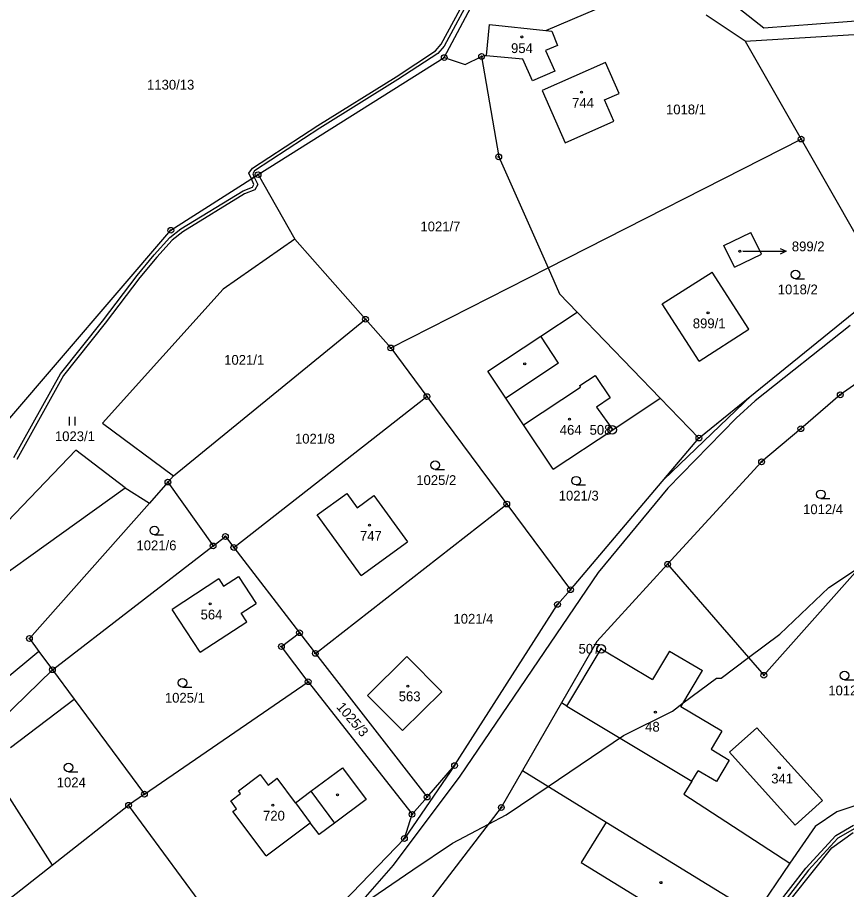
# Model space of a CAD drawing. Extents: x -439246 to -433691, y -1130252 to -1121148.
# Drawn here: x -437967.4 to -437823.2, y -1124120.8 to -1123969.1 of the extents above; entities that cross this region are included whole.
import ezdxf

# ---------------------------------------------------------------- set-up
doc = ezdxf.new("R2010")
doc.units = 0
for name, color, linetype in [('Vrstva 1', 7, 'Continuous'), ('Vrstva 16', 7, 'Continuous'), ('Vrstva 17', 7, 'Continuous'), ('Vrstva 18', 7, 'Continuous'), ('Vrstva 19', 7, 'Continuous'), ('Vrstva 24', 7, 'Continuous'), ('Vrstva 25', 7, 'Continuous'), ('Vrstva 3', 7, 'Continuous'), ('Vrstva 30', 7, 'Continuous'), ('Vrstva 37', 7, 'Continuous'), ('Vrstva 4', 7, 'Continuous'), ('Vrstva 52', 7, 'Continuous')]:
    doc.layers.add(name, color=color, linetype=linetype)

msp = doc.modelspace()

# ---------------------------------------------------------------- linework, layer by layer
at = {"layer": 'Vrstva 1'}
for p, q in [((-437875.48, -1123971.44), (-437852.11, -1123961.44)), ((-437893.15, -1123976.13), (-437885.79, -1123962.29)), ((-437885.82, -1123975.74), (-437885.26, -1123970.4)), ((-437885.26, -1123970.4), (-437875.48, -1123971.44)), ((-437875.48, -1123971.44), (-437874.46, -1123971.55)), ((-437874.46, -1123971.55), (-437873.44, -1123974.03)), ((-437873.44, -1123974.03), (-437875.54, -1123974.87)), ((-437875.54, -1123974.87), (-437873.93, -1123978.49)), ((-437925.52, -1123996.49), (-437893.15, -1123976.13)), ((-437893.15, -1123976.13), (-437889.48, -1123977.31)), ((-437885.82, -1123975.74), (-437886.65, -1123975.93)), ((-437885.83, -1123975.82), (-437885.82, -1123975.74)), ((-437879.5, -1123976.41), (-437885.83, -1123975.82)), ((-437877.81, -1123980.2), (-437879.5, -1123976.41)), ((-437873.93, -1123978.49), (-437877.81, -1123980.2)), ((-437940.69, -1124006.16), (-437925.52, -1123996.49)), ((-437925.52, -1123996.49), (-437919.12, -1124007.7)), ((-437969.37, -1124039.64), (-437940.69, -1124006.16)), ((-437916.34, -1124103.73), (-437910.84, -1124099.63)), ((-437910.84, -1124099.63), (-437906.72, -1124105.14)), ((-437919.01, -1124105.74), (-437922.22, -1124101.47)), ((-437919.01, -1124105.74), (-437916.34, -1124103.73)), ((-437906.72, -1124105.14), (-437912.2, -1124109.25)), ((-437914.88, -1124111.25), (-437916.43, -1124109.19)), ((-437912.2, -1124109.25), (-437914.88, -1124111.25))]:
    msp.add_line(p, q, dxfattribs=at)
for points in [[(-437846.28, -1123964.03), (-437837.59, -1123970.97)], [(-437840.83, -1123973.26), (-437847.59, -1123968.74)], [(-437837.59, -1123970.97), (-437819.27, -1123969.56)], [(-437840.83, -1123973.26), (-437818.09, -1123971.9)], [(-437840.83, -1123973.26), (-437831.1, -1123990.3)], [(-437889.48, -1123977.31), (-437886.65, -1123975.93)], [(-437886.65, -1123975.93), (-437883.68, -1123993.39)], [(-437865.08, -1123976.97), (-437876.11, -1123981.83)], [(-437862.71, -1123982.37), (-437865.08, -1123976.97)], [(-437876.11, -1123981.83), (-437872.1, -1123990.94)], [(-437865.27, -1123983.5), (-437862.71, -1123982.37)], [(-437863.64, -1123987.21), (-437865.27, -1123983.5)], [(-437872.1, -1123990.94), (-437863.64, -1123987.21)], [(-437875.1, -1124012.7), (-437831.1, -1123990.3)], [(-437831.1, -1123990.3), (-437816.41, -1124016)], [(-437883.68, -1123993.39), (-437875.1, -1124012.7)], [(-437844.53, -1124008.82), (-437839.85, -1124006.54)], [(-437838.01, -1124010.32), (-437839.85, -1124006.54)], [(-437919.12, -1124007.7), (-437931.6, -1124016.38)], [(-437919.12, -1124007.7), (-437906.84, -1124021.64)], [(-437842.68, -1124012.6), (-437844.53, -1124008.82)], [(-437842.68, -1124012.6), (-437838.01, -1124010.32)], [(-437902.45, -1124026.63), (-437875.1, -1124012.7)], [(-437875.1, -1124012.7), (-437873.1, -1124017.19)], [(-437855.23, -1124018.97), (-437846.57, -1124013.42)], [(-437840.19, -1124023.36), (-437846.57, -1124013.42)], [(-437848.87, -1124042.29), (-437816.41, -1124016)], [(-437931.6, -1124016.38), (-437952.54, -1124039.71)], [(-437873.1, -1124017.19), (-437870.02, -1124020.39)], [(-437797.96, -1124016.34), (-437824.28, -1124034.78)], [(-437848.85, -1124028.91), (-437855.23, -1124018.97)], [(-437876.36, -1124024.59), (-437870.02, -1124020.39)], [(-437870.02, -1124020.39), (-437855.58, -1124035.35)], [(-437940.2, -1124048.84), (-437906.84, -1124021.64)], [(-437906.84, -1124021.64), (-437902.45, -1124026.63)], [(-437848.85, -1124028.91), (-437840.19, -1124023.36)], [(-437822.57, -1124022.74), (-437839.06, -1124035.8)], [(-437885.54, -1124030.68), (-437876.36, -1124024.59)], [(-437902.45, -1124026.63), (-437896.16, -1124035.09)], [(-437882.44, -1124035.35), (-437885.54, -1124030.68)], [(-437929.73, -1124061.33), (-437896.16, -1124035.09)], [(-437896.16, -1124035.09), (-437882.28, -1124053.77)], [(-437879.34, -1124040.01), (-437882.44, -1124035.35)], [(-437863.86, -1124040.84), (-437855.58, -1124035.35)], [(-437855.58, -1124035.35), (-437848.87, -1124042.29)], [(-437839.06, -1124035.8), (-437842.41, -1124038.83)], [(-437824.28, -1124034.78), (-437831.15, -1124040.68)], [(-437842.41, -1124038.83), (-437854.28, -1124050.99)], [(-437952.54, -1124039.71), (-437940.2, -1124048.84)], [(-437874.23, -1124047.72), (-437879.34, -1124040.01)], [(-437874.23, -1124047.72), (-437863.86, -1124040.84)], [(-437831.15, -1124040.68), (-437837.96, -1124046.43)], [(-437871.19, -1124068.68), (-437848.87, -1124042.29)], [(-437957.18, -1124044.39), (-437975.8, -1124063.77)], [(-437948.62, -1124050.94), (-437957.18, -1124044.39)], [(-437854.3, -1124064.25), (-437837.96, -1124046.43)], [(-437940.2, -1124048.84), (-437941.19, -1124049.96)], [(-437984.55, -1124076.7), (-437948.62, -1124050.94)], [(-437948.62, -1124050.94), (-437944.42, -1124053.61)], [(-437941.19, -1124049.96), (-437944.42, -1124053.61)], [(-437941.19, -1124049.96), (-437933.34, -1124061.06)], [(-437854.28, -1124050.99), (-437866.39, -1124065.7)], [(-437915.22, -1124055.64), (-437910.08, -1124051.92)], [(-437910.08, -1124051.92), (-437908.27, -1124054.41)], [(-437908.27, -1124054.41), (-437905.36, -1124052.3)], [(-437905.36, -1124052.3), (-437899.56, -1124060.35)], [(-437944.42, -1124053.61), (-437965.27, -1124077.16)], [(-437915.56, -1124079.74), (-437882.28, -1124053.77)], [(-437882.28, -1124053.77), (-437871.19, -1124068.68)], [(-437907.59, -1124066.17), (-437915.22, -1124055.64)], [(-437837.58, -1124083.54), (-437815.15, -1124058.33)], [(-437933.34, -1124061.06), (-437931.2, -1124059.42)], [(-437931.2, -1124059.42), (-437929.73, -1124061.33)], [(-437961.27, -1124082.58), (-437933.34, -1124061.06)], [(-437929.73, -1124061.33), (-437918.31, -1124076.15)], [(-437907.59, -1124066.17), (-437899.56, -1124060.35)], [(-437854.3, -1124064.25), (-437866.6, -1124077.67)], [(-437854.3, -1124064.25), (-437837.58, -1124083.54)], [(-437931.52, -1124068.05), (-437928.92, -1124066.36)], [(-437928.92, -1124066.36), (-437925.86, -1124071.05)], [(-437866.39, -1124065.7), (-437890.41, -1124101.11)], [(-437932.34, -1124066.8), (-437940.46, -1124072.1)], [(-437932.34, -1124066.8), (-437931.52, -1124068.05)], [(-437873.46, -1124071.22), (-437871.19, -1124068.68)], [(-437935.6, -1124079.55), (-437940.46, -1124072.1)], [(-437928.46, -1124072.74), (-437925.86, -1124071.05)], [(-437891.35, -1124099.25), (-437873.46, -1124071.22)], [(-437927.48, -1124074.25), (-437928.46, -1124072.74)], [(-437935.6, -1124079.55), (-437927.48, -1124074.25)], [(-437921.46, -1124078.54), (-437918.31, -1124076.15)], [(-437918.31, -1124076.15), (-437915.56, -1124079.74)], [(-437965.27, -1124077.16), (-437963.63, -1124079.39)], [(-437866.6, -1124077.67), (-437872.75, -1124088.36)], [(-437963.63, -1124079.39), (-437994.73, -1124105.23)], [(-437963.63, -1124079.39), (-437961.27, -1124082.58)], [(-437916.8, -1124084.67), (-437921.46, -1124078.54)], [(-437915.56, -1124079.74), (-437896.13, -1124104.73)], [(-437871.81, -1124088.92), (-437865.86, -1124078.93)], [(-437865.86, -1124078.93), (-437856.91, -1124084.26)], [(-437853.99, -1124079.35), (-437856.91, -1124084.26)], [(-437853.99, -1124079.35), (-437848.27, -1124082.73)], [(-437906.48, -1124087.07), (-437899.66, -1124080.26)], [(-437899.66, -1124080.26), (-437893.57, -1124086.42)], [(-437993.22, -1124113.66), (-437961.27, -1124082.58)], [(-437961.27, -1124082.58), (-437957.47, -1124087.73)], [(-437852, -1124089.04), (-437848.27, -1124082.73)], [(-437945.28, -1124104.23), (-437916.8, -1124084.67)], [(-437916.8, -1124084.67), (-437898.75, -1124107.73)], [(-437906.48, -1124087.07), (-437900.38, -1124093.18)], [(-437900.38, -1124093.18), (-437893.57, -1124086.42)], [(-437968.55, -1124096.13), (-437957.47, -1124087.73)], [(-437957.47, -1124087.73), (-437945.28, -1124104.23)], [(-437872.75, -1124088.36), (-437879.53, -1124100.13)], [(-437871.81, -1124088.92), (-437872.75, -1124088.36)], [(-437844.87, -1124093.25), (-437852, -1124089.04)], [(-437844.87, -1124093.25), (-437846.74, -1124096.42)], [(-437843.56, -1124096.91), (-437838.8, -1124092.68)], [(-437838.8, -1124092.68), (-437827.37, -1124105.34)], [(-437846.74, -1124096.42), (-437843.58, -1124098.29)], [(-437832.13, -1124109.62), (-437843.56, -1124096.91)], [(-437896.13, -1124104.73), (-437891.35, -1124099.25)], [(-437843.58, -1124098.29), (-437845.8, -1124102.03)], [(-437971.62, -1124100.43), (-437961.34, -1124116.59)], [(-437928.92, -1124103.62), (-437925.16, -1124100.8)], [(-437925.16, -1124100.8), (-437923.78, -1124102.64)], [(-437890.41, -1124101.11), (-437902.03, -1124116.58)], [(-437879.53, -1124100.13), (-437883.22, -1124106.54)], [(-437879.53, -1124100.13), (-437865, -1124109.07)], [(-437850.08, -1124101.94), (-437849, -1124100.14)], [(-437845.8, -1124102.03), (-437849, -1124100.14)], [(-437923.78, -1124102.64), (-437922.22, -1124101.47)], [(-437850.08, -1124101.94), (-437851.46, -1124104.24)], [(-437811.05, -1124102.64), (-437824.87, -1124107.27)], [(-437945.28, -1124104.23), (-437948.03, -1124106.15)], [(-437930.28, -1124105.39), (-437928.56, -1124104.1)], [(-437928.56, -1124104.1), (-437928.92, -1124103.62)], [(-437851.46, -1124104.24), (-437833.04, -1124116.25)], [(-437929.26, -1124106.75), (-437930.28, -1124105.39)], [(-437898.75, -1124107.73), (-437896.13, -1124104.73)], [(-437827.37, -1124105.34), (-437832.13, -1124109.62)], [(-437961.34, -1124116.59), (-437948.03, -1124106.15)], [(-437926.56, -1124135.35), (-437948.03, -1124106.15)], [(-437929.9, -1124107.23), (-437929.26, -1124106.75)], [(-437924.11, -1124114.95), (-437929.9, -1124107.23)], [(-437883.22, -1124106.54), (-437900.07, -1124128.46)], [(-437824.87, -1124107.27), (-437828.65, -1124109.82)], [(-437900.08, -1124111.93), (-437898.75, -1124107.73)], [(-437924.11, -1124114.95), (-437916.43, -1124109.19)], [(-437865, -1124109.07), (-437869.33, -1124116.12)], [(-437828.65, -1124109.82), (-437833.04, -1124116.25)], [(-437825.76, -1124113.54), (-437822.03, -1124110.9)], [(-437900.08, -1124111.93), (-437912.21, -1124124.57)], [(-437836.01, -1124126.42), (-437825.76, -1124113.54)], [(-437869.33, -1124116.12), (-437851.87, -1124126.86)], [(-437833.04, -1124116.25), (-437839.05, -1124125.04)], [(-437976.91, -1124128.81), (-437961.34, -1124116.59)], [(-437902.03, -1124116.58), (-437907.32, -1124122.59)]]:
    msp.add_lwpolyline(points, dxfattribs=at)
at = {"layer": 'Vrstva 16'}
msp.add_line((-437836.71, -1124009.82), (-437833.71, -1124009.82), dxfattribs=at)
for points in [[(-437841.21, -1124009.82), (-437836.71, -1124009.82)], [(-437834.71, -1124009.32), (-437833.71, -1124009.82), (-437834.71, -1124010.32)]]:
    msp.add_lwpolyline(points, dxfattribs=at)
at = {"layer": 'Vrstva 24'}
for centre, radius in [((-437893.15, -1123976.13), 0.5), ((-437893.15, -1123976.13), 0.1), ((-437886.65, -1123975.93), 0.5), ((-437886.65, -1123975.93), 0.1), ((-437831.1, -1123990.3), 0.5), ((-437831.1, -1123990.3), 0.1), ((-437883.68, -1123993.39), 0.5), ((-437883.68, -1123993.39), 0.1), ((-437925.52, -1123996.49), 0.5), ((-437925.52, -1123996.49), 0.1), ((-437940.69, -1124006.16), 0.5), ((-437940.69, -1124006.16), 0.1), ((-437906.84, -1124021.64), 0.5), ((-437906.84, -1124021.64), 0.1), ((-437902.45, -1124026.63), 0.5), ((-437902.45, -1124026.63), 0.1), ((-437824.28, -1124034.78), 0.5), ((-437896.16, -1124035.09), 0.5), ((-437896.16, -1124035.09), 0.1), ((-437824.28, -1124034.78), 0.1), ((-437863.95, -1124040.87), 0.75), ((-437831.15, -1124040.68), 0.5), ((-437831.15, -1124040.68), 0.1), ((-437863.95, -1124040.87), 0.1), ((-437848.87, -1124042.29), 0.5), ((-437848.87, -1124042.29), 0.1), ((-437837.96, -1124046.43), 0.5), ((-437837.96, -1124046.43), 0.1), ((-437941.19, -1124049.96), 0.5), ((-437941.19, -1124049.96), 0.1), ((-437882.28, -1124053.77), 0.5), ((-437882.28, -1124053.77), 0.1), ((-437931.2, -1124059.42), 0.5), ((-437931.2, -1124059.42), 0.1), ((-437933.34, -1124061.06), 0.5), ((-437933.34, -1124061.06), 0.1), ((-437929.73, -1124061.33), 0.5), ((-437929.73, -1124061.33), 0.1), ((-437854.3, -1124064.25), 0.5), ((-437854.3, -1124064.25), 0.1), ((-437871.19, -1124068.68), 0.5), ((-437871.19, -1124068.68), 0.1), ((-437873.46, -1124071.22), 0.5), ((-437873.46, -1124071.22), 0.1), ((-437965.27, -1124077.16), 0.5), ((-437918.31, -1124076.15), 0.5), ((-437918.31, -1124076.15), 0.1), ((-437965.27, -1124077.16), 0.1), ((-437921.46, -1124078.54), 0.5), ((-437921.46, -1124078.54), 0.1), ((-437865.86, -1124078.94), 0.75), ((-437915.56, -1124079.74), 0.5), ((-437915.56, -1124079.74), 0.1), ((-437865.86, -1124078.94), 0.1), ((-437961.27, -1124082.58), 0.5), ((-437961.27, -1124082.58), 0.1), ((-437837.58, -1124083.54), 0.5), ((-437916.8, -1124084.67), 0.5), ((-437837.58, -1124083.54), 0.1), ((-437916.8, -1124084.67), 0.1), ((-437891.35, -1124099.25), 0.5), ((-437891.35, -1124099.25), 0.1), ((-437945.28, -1124104.23), 0.5), ((-437945.28, -1124104.23), 0.1), ((-437896.13, -1124104.73), 0.5), ((-437948.03, -1124106.15), 0.5), ((-437896.13, -1124104.73), 0.1), ((-437948.03, -1124106.15), 0.1), ((-437898.75, -1124107.73), 0.5), ((-437883.22, -1124106.54), 0.5), ((-437883.22, -1124106.54), 0.1), ((-437898.75, -1124107.73), 0.1), ((-437900.08, -1124111.93), 0.5), ((-437900.08, -1124111.93), 0.1)]:
    msp.add_circle(centre, radius, dxfattribs=at)
at = {"layer": 'Vrstva 25'}
for p, q in [((-437832.09, -1124014.6), (-437830.49, -1124014.6)), ((-437958.29, -1124040.13), (-437958.29, -1124038.63)), ((-437957.29, -1124040.13), (-437957.29, -1124038.63)), ((-437894.73, -1124047.76), (-437893.13, -1124047.76)), ((-437870.19, -1124050.46), (-437868.59, -1124050.46)), ((-437827.68, -1124052.83), (-437826.08, -1124052.83)), ((-437943.55, -1124059.11), (-437941.95, -1124059.11)), ((-437823.54, -1124084.34), (-437821.94, -1124084.34)), ((-437938.66, -1124085.61), (-437937.06, -1124085.61)), ((-437958.46, -1124100.33), (-437956.86, -1124100.33))]:
    msp.add_line(p, q, dxfattribs=at)
for centre, radius in [((-437879.65, -1123972.55), 0.175), ((-437869.27, -1123982.16), 0.175), ((-437841.77, -1124009.82), 0.175), ((-437832.09, -1124013.85), 0.75), ((-437847.28, -1124020.5), 0.175), ((-437879.16, -1124029.41), 0.175), ((-437871.38, -1124039.02), 0.175), ((-437894.73, -1124047.01), 0.75), ((-437870.19, -1124049.71), 0.75), ((-437827.68, -1124052.08), 0.75), ((-437943.55, -1124058.36), 0.75), ((-437906.15, -1124057.46), 0.175), ((-437933.84, -1124071.14), 0.175), ((-437823.54, -1124083.59), 0.75), ((-437938.66, -1124084.86), 0.75), ((-437899.47, -1124085.45), 0.175), ((-437856.44, -1124089.98), 0.175), ((-437958.46, -1124099.58), 0.75), ((-437834.89, -1124099.66), 0.175), ((-437911.69, -1124104.36), 0.175), ((-437922.95, -1124106.12), 0.175), ((-437855.46, -1124119.61), 0.175)]:
    msp.add_circle(centre, radius, dxfattribs=at)
at = {"layer": 'Vrstva 3'}
for points in [[(-437885.82, -1123975.74), (-437885.26, -1123970.4)], [(-437885.26, -1123970.4), (-437875.48, -1123971.44)], [(-437875.48, -1123971.44), (-437874.46, -1123971.55)], [(-437874.46, -1123971.55), (-437873.44, -1123974.03)], [(-437873.44, -1123974.03), (-437875.54, -1123974.87)], [(-437875.54, -1123974.87), (-437873.93, -1123978.49)], [(-437885.83, -1123975.82), (-437885.82, -1123975.74)], [(-437879.5, -1123976.41), (-437885.83, -1123975.82)], [(-437877.81, -1123980.2), (-437879.5, -1123976.41)], [(-437865.08, -1123976.97), (-437876.11, -1123981.83)], [(-437862.71, -1123982.37), (-437865.08, -1123976.97)], [(-437873.93, -1123978.49), (-437877.81, -1123980.2)], [(-437876.11, -1123981.83), (-437872.1, -1123990.94)], [(-437865.27, -1123983.5), (-437862.71, -1123982.37)], [(-437863.64, -1123987.21), (-437865.27, -1123983.5)], [(-437872.1, -1123990.94), (-437863.64, -1123987.21)], [(-437844.53, -1124008.82), (-437839.85, -1124006.54)], [(-437838.01, -1124010.32), (-437839.85, -1124006.54)], [(-437842.68, -1124012.6), (-437844.53, -1124008.82)], [(-437842.68, -1124012.6), (-437838.01, -1124010.32)], [(-437855.23, -1124018.97), (-437846.57, -1124013.42)], [(-437840.19, -1124023.36), (-437846.57, -1124013.42)], [(-437848.85, -1124028.91), (-437855.23, -1124018.97)], [(-437848.85, -1124028.91), (-437840.19, -1124023.36)], [(-437869.59, -1124033.18), (-437866.89, -1124031.39)], [(-437866.89, -1124031.39), (-437864.29, -1124035.3)], [(-437879.34, -1124040.01), (-437869.43, -1124033.43)], [(-437869.43, -1124033.43), (-437869.59, -1124033.18)], [(-437864.29, -1124035.3), (-437866.7, -1124036.9)], [(-437866.7, -1124036.9), (-437863.86, -1124040.84)], [(-437874.23, -1124047.72), (-437879.34, -1124040.01)], [(-437874.23, -1124047.72), (-437863.86, -1124040.84)], [(-437915.22, -1124055.64), (-437910.08, -1124051.92)], [(-437910.08, -1124051.92), (-437908.27, -1124054.41)], [(-437908.27, -1124054.41), (-437905.36, -1124052.3)], [(-437905.36, -1124052.3), (-437899.56, -1124060.35)], [(-437907.59, -1124066.17), (-437915.22, -1124055.64)], [(-437907.59, -1124066.17), (-437899.56, -1124060.35)], [(-437931.52, -1124068.05), (-437928.92, -1124066.36)], [(-437928.92, -1124066.36), (-437925.86, -1124071.05)], [(-437932.34, -1124066.8), (-437940.46, -1124072.1)], [(-437932.34, -1124066.8), (-437931.52, -1124068.05)], [(-437935.6, -1124079.55), (-437940.46, -1124072.1)], [(-437928.46, -1124072.74), (-437925.86, -1124071.05)], [(-437927.48, -1124074.25), (-437928.46, -1124072.74)], [(-437935.6, -1124079.55), (-437927.48, -1124074.25)], [(-437871.81, -1124088.92), (-437865.86, -1124078.93)], [(-437865.86, -1124078.93), (-437856.91, -1124084.26)], [(-437853.99, -1124079.35), (-437856.91, -1124084.26)], [(-437853.99, -1124079.35), (-437848.27, -1124082.73)], [(-437906.48, -1124087.07), (-437899.66, -1124080.26)], [(-437899.66, -1124080.26), (-437893.57, -1124086.42)], [(-437852, -1124089.04), (-437848.27, -1124082.73)], [(-437906.48, -1124087.07), (-437900.38, -1124093.18)], [(-437900.38, -1124093.18), (-437893.57, -1124086.42)], [(-437871.81, -1124088.92), (-437850.08, -1124101.94)], [(-437844.87, -1124093.25), (-437852, -1124089.04)], [(-437844.87, -1124093.25), (-437846.74, -1124096.42)], [(-437843.56, -1124096.91), (-437838.8, -1124092.68)], [(-437838.8, -1124092.68), (-437827.37, -1124105.34)], [(-437846.74, -1124096.42), (-437843.58, -1124098.29)], [(-437832.13, -1124109.62), (-437843.56, -1124096.91)], [(-437843.58, -1124098.29), (-437845.8, -1124102.03)], [(-437928.92, -1124103.62), (-437925.16, -1124100.8)], [(-437925.16, -1124100.8), (-437923.78, -1124102.64)], [(-437850.08, -1124101.94), (-437849, -1124100.14)], [(-437845.8, -1124102.03), (-437849, -1124100.14)], [(-437923.78, -1124102.64), (-437922.22, -1124101.47)], [(-437919.01, -1124105.74), (-437922.22, -1124101.47)], [(-437930.28, -1124105.39), (-437928.56, -1124104.1)], [(-437928.56, -1124104.1), (-437928.92, -1124103.62)], [(-437929.26, -1124106.75), (-437930.28, -1124105.39)], [(-437919.01, -1124105.74), (-437916.43, -1124109.19)], [(-437827.37, -1124105.34), (-437832.13, -1124109.62)], [(-437929.9, -1124107.23), (-437929.26, -1124106.75)], [(-437924.11, -1124114.95), (-437929.9, -1124107.23)], [(-437924.11, -1124114.95), (-437916.43, -1124109.19)]]:
    msp.add_lwpolyline(points, dxfattribs=at)
at = {"layer": 'Vrstva 30'}
for points in [[(-437887.66, -1123963.9), (-437893.17, -1123974.14), (-437894.26, -1123975.41), (-437901.21, -1123979.97), (-437914.8, -1123988.43), (-437926.11, -1123995.84), (-437926.43, -1123996.32), (-437926.17, -1123996.9), (-437926.67, -1123997.23), (-437927.1, -1123996.26), (-437926.49, -1123995.38), (-437915.12, -1123987.93), (-437901.53, -1123979.47), (-437894.66, -1123974.95), (-437893.67, -1123973.8), (-437888.16, -1123963.58)], [(-437967.97, -1124045.68), (-437959.85, -1124031.1), (-437952.56, -1124021.96), (-437946.55, -1124014), (-437943.6, -1124010.44), (-437940.84, -1124007.44), (-437938.94, -1124005.94), (-437928.13, -1123999.28), (-437926.48, -1123998.64), (-437926.24, -1123998.21), (-437926.67, -1123997.23), (-437926.17, -1123996.9), (-437925.56, -1123998.23), (-437926.06, -1123999.12), (-437927.87, -1123999.82), (-437938.6, -1124006.44), (-437940.44, -1124007.88), (-437943.14, -1124010.84), (-437946.09, -1124014.38), (-437952.08, -1124022.32), (-437959.35, -1124031.44), (-437967.47, -1124046.02)], [(-437839.65, -1124034.82), (-437854.97, -1124049.5), (-437848.87, -1124042.29), (-437839.65, -1124034.82)], [(-437891.35, -1124099.25), (-437900.08, -1124111.93), (-437898.75, -1124107.73), (-437896.13, -1124104.73), (-437891.35, -1124099.25)], [(-437821.75, -1124110.17), (-437824.7, -1124111.9), (-437829.81, -1124117.47), (-437834.87, -1124123.99), (-437834.45, -1124124.46), (-437834.83, -1124124.94), (-437835.26, -1124124.45), (-437837.92, -1124127.42), (-437837.32, -1124128.07), (-437837.7, -1124128.54), (-437838.72, -1124127.42), (-437835.49, -1124123.81), (-437830.27, -1124117.09), (-437825.08, -1124111.42), (-437822.01, -1124109.63)]]:
    msp.add_lwpolyline(points, dxfattribs=at)
at = {"layer": 'Vrstva 37'}
for centre in [(-437879.65, -1123972.55), (-437869.27, -1123982.16), (-437841.77, -1124009.82), (-437847.28, -1124020.5), (-437871.38, -1124039.02), (-437906.15, -1124057.46), (-437933.84, -1124071.14), (-437899.47, -1124085.45), (-437856.44, -1124089.98), (-437834.89, -1124099.66), (-437922.95, -1124106.12)]:
    msp.add_circle(centre, 0.175, dxfattribs=at)
at = {"layer": 'Vrstva 4'}
for p, q in [((-437916.34, -1124103.73), (-437912.2, -1124109.25)), ((-437919.01, -1124105.74), (-437916.43, -1124109.19))]:
    msp.add_line(p, q, dxfattribs=at)
for points in [[(-437873.27, -1124029.26), (-437876.36, -1124024.59)], [(-437873.27, -1124029.26), (-437882.44, -1124035.35)], [(-437869.59, -1124033.18), (-437866.89, -1124031.39)], [(-437866.89, -1124031.39), (-437864.29, -1124035.3)], [(-437879.34, -1124040.01), (-437869.43, -1124033.43)], [(-437869.43, -1124033.43), (-437869.59, -1124033.18)], [(-437864.29, -1124035.3), (-437866.7, -1124036.9)], [(-437866.7, -1124036.9), (-437863.86, -1124040.84)], [(-437871.81, -1124088.92), (-437850.08, -1124101.94)], [(-437865, -1124109.07), (-437839.05, -1124125.04)]]:
    msp.add_lwpolyline(points, dxfattribs=at)
at = {"layer": 'Vrstva 52'}
msp.add_lwpolyline([(-437907.02, -1124123.13), (-437898.6, -1124117.4), (-437891.72, -1124112.72), (-437885.44, -1124109.44), (-437882.37, -1124107.83), (-437875.06, -1124102.88), (-437861.98, -1124094.02), (-437853.48, -1124089.77), (-437851.6, -1124088.36), (-437845.83, -1124084.03), (-437844.98, -1124084.03), (-437840.24, -1124080.47), (-437834.78, -1124076.38), (-437826.28, -1124068.31), (-437820.75, -1124064.62)], dxfattribs=at)

# ---------------------------------------------------------------- texts
at = {"layer": 'Vrstva 16'}
msp.add_text('899/2', height=1.7, dxfattribs=at).set_placement((-437832.71, -1124009.82))
at = {"layer": 'Vrstva 17'}
for s, p in [('508', (-437867.87, -1124041.72)), ('507', (-437869.79, -1124079.79))]:
    msp.add_text(s, height=1.7, dxfattribs=at).set_placement(p)
at = {"layer": 'Vrstva 18'}
for s, p in [('1130/13', (-437944.82, -1123981.7)), ('1018/1', (-437854.59, -1123986)), ('1021/7', (-437897.29, -1124006.35)), ('1018/2', (-437835.15, -1124017.3)), ('1021/1', (-437931.41, -1124029.55)), ('1023/1', (-437960.84, -1124042.83)), ('1021/8', (-437919.1, -1124043.26)), ('1025/2', (-437898.01, -1124050.46)), ('1021/3', (-437873.24, -1124053.16)), ('1012/4', (-437830.75, -1124055.53)), ('1021/6', (-437946.66, -1124061.81)), ('1021/4', (-437891.54, -1124074.57)), ('1012/1', (-437826.37, -1124087.04)), ('1025/1', (-437941.72, -1124088.31)), ('1024', (-437960.52, -1124103.03))]:
    msp.add_text(s, height=1.7, dxfattribs=at).set_placement(p)
msp.add_text('1025/3', height=1.7, rotation=310.6571, dxfattribs=at).set_placement((-437912, -1124089.13))
at = {"layer": 'Vrstva 19'}
for s, height, p in [('954', 1.7, (-437881.53, -1123975.34)), ('744', 1.7, (-437870.91, -1123984.86)), ('899/2', 0.1, (-437841.4, -1124009.82)), ('899/1', 1.7, (-437849.93, -1124023.2)), ('464', 1.7, (-437873.06, -1124041.72)), ('747', 1.7, (-437907.8, -1124060.16)), ('564', 1.7, (-437935.51, -1124073.84)), ('563', 1.7, (-437901.06, -1124088.07)), ('48', 1.7, (-437858.21, -1124093.35)), ('341', 1.7, (-437836.29, -1124102.36)), ('720', 1.7, (-437924.65, -1124108.82))]:
    msp.add_text(s, height=height, dxfattribs=at).set_placement(p)

doc.saveas('drawing.dxf')
